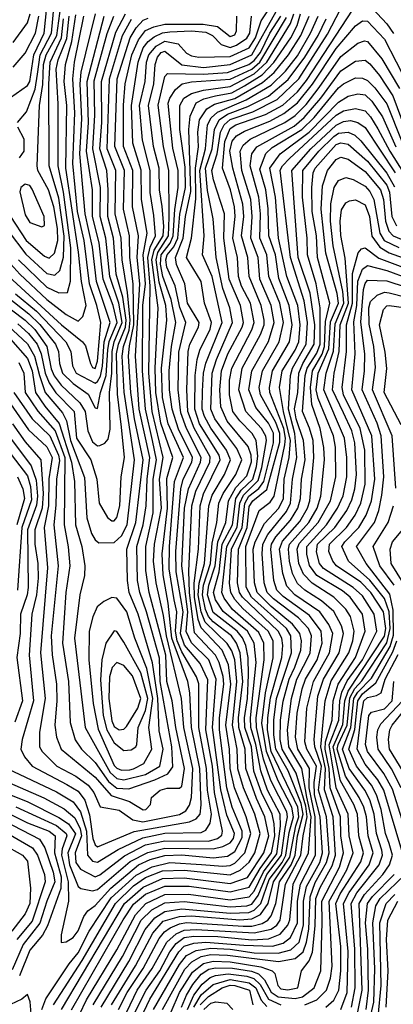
# Model space of a CAD drawing. Extents: x 501367 to 657802, y 482273 to 547541.
# Tile 504 of 656: x 581743 to 583292, y 529357 to 533441. Entities that reach past the tile are written whole.
import ezdxf

# ---------------------------------------------------------------- set-up
doc = ezdxf.new("R2010")
doc.units = 0

msp = doc.modelspace()

# ---------------------------------------------------------------- linework, layer by layer
at = {"layer": '0CON20XD'}
for points in [[(581705, 533117.8), (581775, 533167.4), (581784.1, 533185), (581801.1, 533295), (581844.2, 533385), (581858.9, 533535)], [(581956.9, 529333.1), (582172.4, 529707.6), (582215, 529772), (582265, 529812.9), (582345, 529847.3), (582445, 529846.2), (582615, 529823.2), (582695, 529843.1), (582740, 529920), (582787, 529985), (582801.4, 530055), (582798.1, 530105), (582790.2, 530145), (582745.5, 530235.5), (582714.3, 530324.3), (582704.1, 530425), (582676.9, 530505), (582675.1, 530545), (582687.8, 530625), (582692.1, 530722.1), (582690.3, 530795), (582680.6, 530845), (582666.8, 530876.8), (582644.8, 530904.8), (582545, 530981.9), (582521.4, 531055), (582527, 531095), (582553.8, 531175), (582564.3, 531275), (582597.8, 531355), (582609.2, 531445), (582639.7, 531500.3), (582685, 531548.8), (582703.4, 531606.6), (582703.2, 531635), (582690.3, 531670.3), (582603.3, 531775), (582576.2, 531835), (582572.8, 531905), (582580.1, 531985), (582606.5, 532055), (582665.6, 532165), (582671, 532185), (582657.9, 532255), (582611.3, 532365), (582589.8, 532535), (582592.3, 532635), (582546, 532776), (582539.4, 532815), (582561.1, 532885), (582575.5, 532975), (582590.5, 533005), (582615, 533027.3), (582708.9, 533058.9), (582810.5, 533109.5), (582900.3, 533195), (583019.4, 533380.6), (583109.3, 533555)], [(581704.9, 532625), (581769.3, 532525), (581845, 532460.4), (581865, 532452), (581887.3, 532472.7), (581901, 532525), (581899.3, 532575), (581884.4, 532665), (581861.6, 532735), (581817.4, 532815), (581814.9, 532835), (581824.7, 533085), (581837.9, 533172.1), (581842, 533255), (581852.7, 533295), (581896.3, 533375), (581913.2, 533496.8)], [(581705, 531846.9), (581779.3, 531739.3), (581855, 531669.6), (581876.9, 531625), (581863.9, 531536.1), (581862.6, 531425), (581843.8, 531335), (581857.8, 531167.8), (581829.2, 530815), (581847.7, 530625), (581825.2, 530485), (581825.2, 530425.2), (581836, 530405), (581896.3, 530345), (581975, 530302.4), (582026.6, 530265), (582049.7, 530235), (582076.3, 530176.3), (582155, 530162.3), (582212.1, 530122.1), (582253.9, 530113.9), (582405, 530144.4), (582431.1, 530158.9), (582447.5, 530182.5), (582455.6, 530214.4), (582460.5, 530335), (582424, 530505), (582413.9, 530625), (582351.1, 530885), (582339.5, 530969.5), (582308.4, 531105), (582298.2, 531195), (582301.5, 531265), (582330.1, 531415), (582322.6, 531535), (582337.8, 531625), (582292, 531815), (582278.3, 531975), (582284, 532335), (582273.8, 532455), (582283.3, 532496.7), (582306.4, 532545), (582298.6, 532628.6), (582284, 532724), (582283.9, 532815), (582251.5, 532941.5), (582239.7, 533085), (582263.4, 533185), (582269.2, 533265), (582278.8, 533295), (582308.7, 533331.3), (582345, 533351.2), (582400.4, 533340.4), (582435, 533301.6), (582455, 533291.1), (582485, 533285.9), (582615, 533288.8), (582695, 533324.5), (582720.7, 533365), (582743.9, 533436.1), (582779.7, 533490.3)], [(581732.9, 533015), (581771, 533059), (581806.9, 533153.1), (581816.4, 533215), (581827.6, 533295), (581873.9, 533385), (581885.9, 533504.1)], [(581991.1, 529315), (582019.4, 529375), (582145, 529582.8), (582222.7, 529727.3), (582265.2, 529775), (582345, 529812.6), (582443.3, 529813.3), (582615, 529789.8), (582695, 529803.1), (582715, 529825.3), (582753.9, 529906.1), (582809.2, 529980.8), (582823.8, 530095), (582822.6, 530145), (582771, 530245), (582742.3, 530325), (582722.1, 530435), (582701.9, 530505), (582699.9, 530545), (582722.8, 530775), (582714.5, 530855), (582687, 530905), (582585.9, 530985.9), (582555, 531034.1), (582545.9, 531065), (582569.6, 531150.4), (582582.7, 531265), (582625.4, 531345), (582639.1, 531455), (582661.2, 531488.7), (582710, 531535), (582725, 531587.8), (582730.7, 531630.7), (582723.8, 531695), (582706.2, 531725), (582655, 531776.8), (582627, 531815), (582612.3, 531885), (582613, 531945), (582621.8, 531995), (582705.2, 532154.8), (582714.9, 532185.1), (582700.5, 532265), (582663.1, 532335), (582650.7, 532375), (582646.4, 532455), (582626.9, 532535), (582636.5, 532625), (582633.4, 532665), (582617.1, 532735), (582584, 532825), (582593.4, 532935), (582615, 532988.9), (582639.7, 533005), (582762.3, 533047.7), (582833.3, 533086.7), (582895, 533141.9), (582931.5, 533188.5), (583125, 533484.8)], [(583185, 533509.3), (583265, 533424.1), (583293.3, 533383.3)], [(581541.2, 530291.2), (581776.2, 530196.2), (581905, 530132), (581944.7, 530104.7), (581973.9, 530063.9), (581942.4, 529985), (581948.5, 529935), (581985, 529845.3), (581996.6, 529836.6), (582045, 529827), (582065, 529832.8), (582200.8, 529949.2), (582273.6, 529986.4), (582345, 530004.5), (582545, 530001.2), (582585, 530011.2), (582615, 530027.1), (582629.2, 530045), (582634, 530065), (582601.8, 530141.8), (582576.2, 530246.2), (582542.8, 530505), (582557.2, 530705), (582526.4, 530785), (582455, 530856.6), (582433.5, 530903.5), (582440.6, 530985), (582415.6, 531175.6), (582426.1, 531415), (582442.7, 531495), (582492.5, 531605), (582495.7, 531624.3), (582434.4, 531745), (582410.3, 531810.3), (582400.3, 531905), (582402.3, 532062.3), (582431.4, 532185), (582406.5, 532246.5), (582386.8, 532336.8), (582352.6, 532415), (582348.5, 532445), (582354.6, 532465), (582381.6, 532498.4), (582397.9, 532535), (582406.4, 532633.6), (582430.7, 532745), (582428.9, 532828.9), (582406.4, 532985), (582407.2, 533085), (582422.8, 533115), (582454.7, 533135.3), (582505, 533148.8), (582615, 533164.3), (582715, 533216.5), (582767.5, 533265), (582865.3, 533424.7), (582879.3, 533465)], [(581605.1, 532315.1), (581765.4, 532195), (581805.5, 532155.5), (581855.3, 532085), (581873.2, 531993.2), (581885, 531963.9), (581914.8, 531924.8), (581991.7, 531851.7), (582013.8, 531815), (582024.9, 531734.9), (582045, 531690.4), (582065, 531673.8), (582075, 531674.3), (582095.6, 531684.4), (582109.3, 531700.7), (582117.6, 531742.4), (582114.4, 531895), (582125.1, 531975), (582125.9, 532065), (582134.2, 532105), (582167.3, 532185), (582153.1, 532265), (582115.8, 532375), (582100.1, 532535), (582076, 532625), (582078, 532745), (582046, 532905), (582054.4, 533044.4), (582052.1, 533187.9), (582105.9, 533384.1), (582132.7, 533455)], [(581634.3, 532335), (581780.8, 532220.8), (581826.3, 532176.3), (581891, 532095), (581902.9, 532065), (581907.3, 532015), (581920.8, 531975), (581965, 531931.7), (582027.1, 531887.1), (582055, 531830.5), (582065, 531828.1), (582078.4, 531895), (582101.8, 531965), (582108.3, 532071.7), (582114.1, 532105.9), (582147.1, 532185), (582130.7, 532255), (582088.8, 532365), (582072.3, 532515), (582045.2, 532625), (582045.1, 532735), (582019.6, 532895), (582027.8, 533015), (582022.5, 533185), (582092.9, 533455)], [(581680.4, 532455), (581743, 532385), (581855, 532280.9), (581935, 532218.1), (581985, 532191), (582005, 532210.4), (582018, 532255), (581998.7, 532355), (581986, 532476), (581933.8, 532825), (581937.8, 533085), (581927.6, 533185), (581932.1, 533255), (581959.4, 533350.6), (581975, 533461.5)], [(581690.3, 530335), (581895, 530238.6), (581965, 530196.1), (581995.3, 530155.3), (582019.2, 530075), (582024.2, 529975), (582045, 529951), (582065, 529946.4), (582150.6, 529999.4), (582252.7, 530047.3), (582345, 530066.2), (582495, 530070), (582515, 530079.2), (582532, 530108), (582538.5, 530145), (582521.5, 530245), (582517.8, 530335), (582485.1, 530504.9), (582485.6, 530685.6), (582476.2, 530715), (582415, 530819.2), (582396.1, 530865), (582388.5, 530905), (582393.9, 530985), (582383.9, 531033.9), (582363, 531163), (582363.4, 531255), (582384.6, 531525), (582422.5, 531625), (582358.5, 531765), (582335, 531873.5), (582330.7, 531995), (582352.7, 532195), (582348.8, 532255), (582321.5, 532351.5), (582308.4, 532445), (582315, 532475), (582359.9, 532545), (582362.1, 532622.1), (582360.5, 532815), (582339, 532915), (582316.4, 533086.4), (582345, 533205.7), (582355, 533217.9), (582505, 533214.3), (582605, 533222.3), (582692.7, 533255), (582715, 533271.6), (582740.7, 533305), (582779.9, 533385), (582826.1, 533455)], [(581695, 532564.4), (581768.2, 532468.2), (581855, 532387.6), (581888.5, 532381.5), (581909.2, 532400.8), (581924.5, 532455.5), (581927.5, 532542.5), (581905, 532700.3), (581864.5, 532835), (581863.6, 533173.6), (581868.7, 533265), (581915.7, 533365), (581924.4, 533445)], [(581697.9, 532375), (581915.5, 532175), (582003.1, 532105), (582015, 532088.2), (582035.6, 532015), (582045, 531997.5), (582055, 531994.7), (582065, 532024.4), (582079.8, 532185), (582063.1, 532255), (582032, 532345), (582010, 532525), (581983, 532645), (581963.5, 532845), (581971.4, 533055), (581962.5, 533195), (581970.1, 533265), (582008, 533455)], [(581705, 532116.3), (581775, 532035.8), (581794.3, 531985), (581808.1, 531895), (581847.1, 531837.1), (581906.1, 531766.1), (581957, 531605), (581969.3, 531525), (581973.5, 531345), (582000.5, 531255), (582012.6, 531175), (582011.5, 531135), (581992, 531055), (581970.3, 530875), (582013.5, 530505), (582118.3, 530318.3), (582145, 530292.7), (582175, 530287.1), (582265, 530310.3), (582323.3, 530345), (582337.5, 530415), (582321.4, 530491.4), (582315.3, 530624.7), (582293.3, 530773.3), (582234.3, 530975), (582197.1, 531065), (582189.2, 531115), (582187.6, 531245), (582224.1, 531355), (582254.1, 531615), (582219, 531785), (582203.5, 531895), (582194.2, 532045), (582198.4, 532088.4), (582216.4, 532175), (582213.3, 532345), (582199.1, 532455), (582198.2, 532545), (582173.3, 532655), (582176.9, 532815), (582136.6, 532915), (582146.3, 533195), (582200.6, 533365), (582225, 533407.6), (582255, 533439.5), (582275, 533447.9)], [(581712.4, 531765), (581765, 531690.2), (581830.8, 531615), (581840, 531475), (581835.2, 531415), (581806, 531325), (581805.3, 531265), (581817.5, 531185), (581819.2, 531125), (581811.8, 531055), (581792.3, 530975), (581782.2, 530805), (581799.6, 530615), (581752.8, 530455), (581747.3, 530415), (581763.1, 530383.1), (581794, 530344), (581938.7, 530268.7), (581985, 530240.7), (582013, 530203), (582032, 530142), (582045.5, 530045), (582055, 530018.4), (582065, 530009.8), (582217.2, 530072.8), (582447, 530113), (582474.4, 530125.6), (582491.7, 530145), (582495.9, 530184.1), (582490.4, 530335), (582455.1, 530504.9), (582448.9, 530648.9), (582440.3, 530695), (582373.6, 530875), (582358.9, 531021.1), (582337.8, 531137.8), (582332.9, 531225), (582356, 531415), (582352.2, 531537.8), (582378.4, 531625), (582327.7, 531767.7), (582306.9, 531895), (582304.3, 531995.7), (582317.3, 532245), (582291.2, 532445), (582300.1, 532485), (582337.9, 532545), (582340.6, 532585), (582333.3, 532666.7), (582322.9, 532735), (582321.1, 532825), (582297.8, 532915), (582276.7, 533085), (582298.4, 533175), (582304.2, 533255), (582314.3, 533285), (582329.8, 533305), (582345, 533310.3), (582415, 533253.4), (582505, 533243.2), (582615, 533255.2), (582705, 533294.7), (582805.8, 533474.2)], [(581715, 533346.4), (581775, 533427.9), (581786.3, 533465)], [(581715.4, 533244.6), (581765, 533301.8), (581808.4, 533385), (581821.5, 533455)], [(581718.9, 531895), (581794.8, 531784.8), (581868.1, 531715), (581904, 531635), (581907.1, 531612.9), (581894.6, 531535), (581893, 531427), (581884.3, 531345), (581901.7, 531175), (581873.4, 530885), (581876.7, 530806.7), (581894.9, 530685), (581897.2, 530615), (581888.2, 530515), (581894.8, 530464.8), (581915.2, 530415), (582055, 530299.4), (582122.2, 530222.2), (582197.9, 530197.9), (582255, 530163.7), (582266.4, 530165), (582284.7, 530185.3), (582289.3, 530215), (582325, 530244.8), (582353.7, 530253.7), (582405, 530253.9), (582415, 530260.9), (582426.7, 530335), (582390.8, 530505), (582374.6, 530615.4), (582353.4, 530695), (582349.1, 530805), (582280, 531065), (582265.6, 531155.6), (582265.3, 531255), (582295.5, 531395.5), (582296.7, 531535), (582309.4, 531615), (582293.6, 531695), (582264.6, 531825), (582251.9, 531985), (582253.4, 532255), (582264, 532345), (582254.3, 532465), (582270.8, 532555), (582247.3, 532695), (582246.8, 532816.8), (582211.6, 532928.4), (582205.9, 533085), (582233.7, 533265), (582255, 533323.8), (582275, 533349.9), (582300.6, 533369.4), (582335, 533385.9), (582365, 533390.7), (582455, 533394.7), (582515, 533389.1), (582542.7, 533375), (582578.6, 533338.6), (582615, 533326.1), (582642.2, 533335), (582685, 533364.3), (582697.6, 533385), (582703.9, 533456.1)], [(581725, 532304), (581812.1, 532232.1), (581934.3, 532105), (581954.3, 532065), (581961.4, 532005), (581977, 531975), (582055, 531933.3), (582065, 531939.9), (582077.3, 531962.7), (582086, 532004), (582092.9, 532105), (582117.7, 532185), (582060.9, 532355), (582045, 532497.3), (582013.7, 532635), (581992.5, 532885), (582000.4, 533029.6), (581993.6, 533175), (581997.4, 533222.6), (582056.6, 533465)], [(581726.1, 530176.1), (581895, 530098.2), (581935.7, 530065), (581937.8, 530055), (581918.6, 530001.4), (581915.4, 529975), (581943.3, 529865), (581944.9, 529785.1), (581914.5, 529644.5), (581915, 529612.5), (581935, 529615.7), (581965, 529633.8), (581985, 529661.8), (582008.8, 529721.2), (582024.7, 529745), (582055, 529767), (582121, 529839), (582235.3, 529934.7), (582283.3, 529956.7), (582345, 529973.7), (582415, 529976.3), (582545, 529964.9), (582605, 529971.1), (582635, 529991.2), (582665, 530048.8), (582665.1, 530075.1), (582623.5, 530175), (582601.9, 530255), (582571.4, 530495), (582571.4, 530545), (582589.1, 530685), (582586.8, 530716.8), (582570.3, 530775), (582554.6, 530804.6), (582467.8, 530897.8), (582447.2, 531065), (582444.8, 531155.2), (582457, 531425), (582473.5, 531485), (582530.8, 531605), (582532.5, 531627.5), (582466.3, 531746.4), (582440.5, 531815), (582435.3, 531905.3), (582441.1, 532065), (582447.6, 532095), (582483.7, 532165), (582486.6, 532185), (582438.4, 532265), (582427.1, 532345), (582393.3, 532425), (582388.5, 532455), (582420.7, 532535), (582430.1, 532625), (582452.4, 532727.6), (582444, 532985), (582449.4, 533040.6), (582474.4, 533095.6), (582507, 533113), (582555, 533124.8), (582622.1, 533137.9), (582675, 533166.3), (582748.3, 533211.7), (582796.9, 533263.1), (582866.8, 533365), (582892.9, 533417.1), (582907.8, 533465)], [(581738.2, 532445), (581855, 532331), (581905, 532307.8), (581940.9, 532309.1), (581953.4, 532356.6), (581955.2, 532494.8), (581924.8, 532724.8), (581901.9, 532835), (581901.5, 533091.5), (581894.2, 533235.8), (581901.9, 533275), (581937.5, 533362.5), (581947.8, 533455)], [(581835.1, 529335), (581850.6, 529379.4), (581948, 529525), (581985, 529569.8), (582030.6, 529659.4), (582121.5, 529798.5), (582225, 529892.4), (582292.4, 529927.6), (582365, 529944.2), (582496, 529936), (582585, 529930.1), (582615, 529932.7), (582635, 529942.3), (582676, 529985), (582701.7, 530065), (582682.5, 530135), (582633.3, 530255), (582615.4, 530335), (582612.5, 530415), (582597.9, 530515), (582618.1, 530685), (582608.9, 530765), (582581.8, 530825), (582495, 530917.8), (582483.2, 530953.2), (582467.3, 531045), (582466.2, 531103.8), (582483.8, 531245), (582490.9, 531425), (582505.2, 531474.8), (582574.3, 531615), (582569.5, 531635), (582488.9, 531765), (582469.3, 531825), (582470.9, 531965), (582479.1, 532030.9), (582489.9, 532070.1), (582532.4, 532157.7), (582538.8, 532185), (582508.4, 532265), (582495.2, 532355), (582434.3, 532455), (582455.8, 532535), (582472.5, 532697.5), (582471.5, 532825), (582483.6, 532913.6), (582481.6, 532975), (582488.4, 533025), (582519.1, 533070.9), (582550.1, 533089.9), (582635, 533114.6), (582749.5, 533180.5), (582797.9, 533222.1), (582858.1, 533295), (582908.9, 533375), (582942.8, 533455)], [(581883.4, 529355), (582002.2, 529537.8), (582139.5, 529775), (582215, 529848), (582265, 529882.8), (582335, 529910.2), (582425, 529913.2), (582615, 529894), (582657.3, 529912.7), (582695, 529945.8), (582717.8, 529985), (582739.3, 530065), (582718.4, 530145), (582671.4, 530255), (582647.1, 530332.9), (582644.4, 530415), (582624.8, 530515), (582643.7, 530695), (582634.9, 530784.9), (582622.4, 530822.4), (582603.5, 530853.5), (582512.3, 530942.3), (582495.3, 530985), (582482.9, 531055), (582486.4, 531103.6), (582508.7, 531185), (582527, 531425), (582541.1, 531468.9), (582592.3, 531555), (582616.7, 531615), (582600.3, 531655), (582535, 531746.1), (582508.5, 531795), (582500, 531825), (582500.6, 531899.4), (582505.3, 531975), (582514.2, 532015.8), (582582, 532185), (582540.9, 532375), (582501.2, 532465), (582507.7, 532545), (582490, 532815), (582513.6, 532905), (582521.9, 533005), (582536.4, 533033.6), (582562.9, 533057.1), (582681.8, 533108.2), (582785, 533168.9), (582845, 533228), (582895, 533291.4), (582949.3, 533385), (582980.5, 533455)], [(581915.9, 529335), (582177.6, 529775), (582255, 529842.2), (582335, 529878.3), (582425, 529881.1), (582615, 529857.9), (582687.1, 529882.9), (582754.9, 529985), (582775.9, 530055), (582758.9, 530135), (582725, 530210.5), (582680.3, 530335), (582677.6, 530415), (582651.1, 530505), (582650.3, 530545), (582667.7, 530695), (582656.5, 530815), (582641.8, 530855), (582621.2, 530885), (582545, 530942.6), (582526.2, 530965), (582513.5, 530995), (582500.7, 531055), (582505.1, 531095), (582534.1, 531185), (582541, 531269), (582559.8, 531355), (582568.9, 531435), (582586.5, 531475), (582639.5, 531555), (582663.5, 531615), (582642.8, 531662.8), (582580.5, 531745), (582551.3, 531785), (582535.5, 531825), (582540.5, 531975), (582558.3, 532031.7), (582625.1, 532185), (582614.2, 532245), (582585.8, 532325.8), (582557.3, 532455), (582545.1, 532614.9), (582521.7, 532731.7), (582513, 532825), (582540.6, 532905), (582549.9, 532985), (582569.6, 533025), (582605, 533049.3), (582688.8, 533081.2), (582775, 533124), (582856.7, 533193.2), (582925.6, 533285), (582980, 533375), (583013.1, 533445)], [(581993.8, 530085), (581999.3, 530055), (581972.5, 529985), (581975.2, 529945.3), (581995, 529917.4), (582055, 529884.9), (582075, 529893.5), (582177.3, 529972.7), (582265, 530017.6), (582345, 530035.1), (582525, 530033.9), (582563.4, 530045), (582581.2, 530058.8), (582583.8, 530075), (582551.2, 530235), (582542, 530345), (582515.1, 530495), (582522.5, 530702.5), (582490.5, 530770.5), (582426.6, 530846.6), (582409.4, 530895), (582420.1, 530985), (582390.9, 531150.9), (582390.2, 531235), (582410.4, 531495), (582421, 531535), (582456, 531605), (582459.4, 531625), (582401.9, 531741.9), (582374.4, 531825), (582363.8, 531905), (582363.2, 531985), (582371.6, 532085), (582390.8, 532185), (582370.7, 532280.7), (582335.9, 532375.9), (582326.6, 532426.6), (582329.4, 532465), (582366.1, 532513.9), (582379.7, 532545), (582385.8, 532654.2), (582399.5, 532745), (582399.5, 532815), (582377.4, 532907.4), (582360.6, 533065), (582358.8, 533095), (582364.9, 533115), (582388.9, 533151.1), (582416.6, 533175), (582455, 533182.9), (582615, 533194), (582705, 533236.1), (582738.9, 533265), (582849.5, 533450.5)], [(581973.3, 530453.3), (581998.6, 530415), (582055, 530359.7), (582111.4, 530281.4), (582145, 530252.9), (582195, 530250.8), (582302.9, 530287.1), (582357.1, 530313), (582377.9, 530342.1), (582373.4, 530425), (582324.9, 530695), (582322.1, 530792.1), (582268.7, 530985), (582240.2, 531065), (582231.2, 531115), (582227.9, 531255), (582255.4, 531345), (582266.5, 531425), (582271.1, 531535), (582282.3, 531625), (582238.7, 531825), (582223.3, 532045), (582240.2, 532345), (582229.3, 532455), (582234.7, 532544.7), (582210.5, 532665), (582212, 532815), (582173, 532915), (582173.5, 533086.5), (582180.1, 533175), (582207.7, 533295), (582235, 533357.7), (582265, 533395.4), (582298.9, 533411.1), (582345, 533421.9), (582503, 533423), (582562.5, 533412.5), (582615, 533370.5), (582635, 533378.6), (582641.4, 533395), (582643.3, 533455)], [(582172.5, 532085), (582196.3, 532153.7), (582200.5, 532195), (582189.5, 532309.5), (582167.6, 532445), (582164.1, 532535), (582139.2, 532635), (582140.7, 532815), (582105.7, 532905), (582114.5, 533195), (582169.6, 533375), (582206.9, 533443.1)], [(582140.8, 533389.2), (582182.1, 533465)], [(582047.3, 529355), (582168.4, 529555), (582246.1, 529705), (582291.3, 529748.7), (582345, 529777.7), (582425, 529782.6), (582615, 529760.9), (582685, 529765.5), (582705, 529772.5), (582732.2, 529807.8), (582767.8, 529895), (582827.9, 529975), (582843.8, 530086.2), (582852.7, 530135), (582849.9, 530155), (582784.1, 530285), (582754, 530374), (582725.2, 530505), (582723.5, 530545), (582757.2, 530785), (582754.7, 530855), (582735, 530899.3), (582625, 530993.9), (582591.2, 531041.2), (582581.5, 531065), (582601.2, 531255), (582644.3, 531335.7), (582655.1, 531435.1), (582671.1, 531468.9), (582731.2, 531528.8), (582746.9, 531583.1), (582765.9, 531695), (582763.3, 531713.3), (582744.9, 531745), (582680.3, 531815), (582651.2, 531905), (582665.5, 531995), (582741.6, 532135), (582756.2, 532175), (582756.6, 532195), (582744.8, 532255.2), (582694.9, 532375), (582689.3, 532455), (582662.7, 532545), (582671.6, 532625), (582668, 532675), (582627.1, 532825), (582614.2, 532895), (582623.2, 532936.8), (582641.2, 532958.9), (582675, 532978.9), (582779.6, 533020.4), (582838.6, 533051.4), (582895, 533095.8), (582956.9, 533173.1), (583055, 533321.2), (583135, 533415.7), (583165, 533436.8), (583185, 533435.2), (583255, 533360.5), (583352.4, 533172.4)], [(581735, 532179.8), (581779.4, 532139.4), (581814.7, 532095), (581832.3, 532055), (581848.6, 531975), (581865, 531934.8), (581892.9, 531892.9), (581969.1, 531815), (581978.4, 531705), (582037.2, 531615), (582061.9, 531535), (582072.4, 531435), (582106.5, 531376.5), (582125, 531361.5), (582135, 531361.5), (582145, 531375.6), (582157.7, 531425), (582164.1, 531544.1), (582177.2, 531625), (582165, 531750.6), (582147.9, 531887.9), (582144.7, 532055), (582152.1, 532095), (582182.1, 532165), (582184.5, 532195), (582169.7, 532289.7), (582143.4, 532385), (582131, 532535), (582107.9, 532625), (582110.2, 532735), (582103.6, 532815), (582074.8, 532905), (582083.8, 533015), (582081.7, 533185), (582140.8, 533389.2)], [(582080.4, 529345), (582195.7, 529534.3), (582262.8, 529667.2), (582302.6, 529715), (582345, 529742.1), (582415, 529752.5), (582615, 529734.1), (582692.4, 529737.6), (582715, 529746.8), (582743.1, 529775), (582777.6, 529875), (582831.1, 529945), (582846.4, 529975), (582859.9, 530069.9), (582878.1, 530135), (582871.1, 530175), (582814, 530284), (582765.7, 530405), (582746.8, 530523.2), (582761.7, 530648.4), (582793.5, 530793.5), (582793.3, 530865), (582772.8, 530905), (582667.9, 530997.9), (582635.2, 531035.2), (582617.8, 531065), (582613.1, 531103.1), (582621.7, 531245), (582665.5, 531335), (582676.3, 531433.7), (582693.4, 531465), (582734.1, 531495.9), (582754.5, 531525.5), (582795.8, 531685.8), (582795.6, 531725.6), (582775, 531767.6), (582722.2, 531832.2), (582693.2, 531905), (582705.1, 531985), (582774.4, 532105.6), (582798.3, 532185), (582785.7, 532255.7), (582738.4, 532365), (582731, 532455), (582700.8, 532535), (582706.5, 532625), (582701.5, 532695), (582664.1, 532815), (582656.9, 532895), (582669.5, 532920.5), (582697.8, 532945), (582842.3, 533015), (582885, 533043.6), (582930.7, 533089.3), (582985, 533160.3), (583075, 533288), (583145, 533344.1), (583173.3, 533353.3), (583185, 533350), (583245, 533278), (583317.9, 533155)], [(582123.8, 529355), (582223.6, 529516.4), (582295, 529651.8), (582338.2, 529701.8), (582405, 529721.5), (582455, 529723.4), (582655, 529707.3), (582705, 529710.9), (582741.1, 529728.9), (582773.4, 529775), (582794.8, 529865), (582862.6, 529967.4), (582887.6, 530097.6), (582900.4, 530135), (582895.6, 530175), (582785.6, 530405.6), (582770.9, 530495), (582771.2, 530545), (582782.3, 530627.7), (582829.2, 530795), (582834, 530845), (582830.1, 530875), (582815.3, 530905), (582666.2, 531045), (582654, 531065), (582645.3, 531105), (582649.9, 531245), (582686.7, 531335), (582695, 531421.8), (582710, 531445), (582767.6, 531492.4), (582791.7, 531578.3), (582822, 531688), (582821.7, 531725), (582805, 531770.7), (582740.8, 531885), (582736, 531915), (582749.2, 531985), (582818.8, 532105), (582836.6, 532185), (582820.9, 532265), (582775.9, 532375), (582767.7, 532465), (582739.2, 532535), (582740.8, 532635), (582734.2, 532704.2), (582698.1, 532835), (582705.4, 532885), (582725.8, 532914.1), (582880.6, 532999.4), (582922.5, 533035), (582991.6, 533115), (583075, 533229.3), (583135, 533269.5), (583175, 533273.7), (583195, 533258), (583235, 533208.8), (583290.2, 533125), (583371.4, 532905)], [(582152.5, 529335), (582188.8, 529405), (582254.9, 529505), (582321, 529629), (582343.2, 529656.8), (582366.1, 529673.9), (582405, 529690.7), (582435, 529695.6), (582669.4, 529680.6), (582705, 529681.4), (582748, 529692), (582771.8, 529705), (582786.1, 529723.9), (582804.7, 529775.3), (582819.9, 529865), (582868, 529935), (582885.7, 529975), (582894.9, 530055), (582918.8, 530145), (582909.7, 530189.7), (582856.4, 530325), (582804.8, 530415), (582796.1, 530473.9), (582796.4, 530535), (582808.2, 530625), (582869.3, 530815), (582866.9, 530885), (582848.7, 530915), (582703.8, 531045), (582682.4, 531087.6), (582680.5, 531255), (582735.6, 531404.4), (582781.1, 531438.9), (582798.1, 531465), (582842.4, 531677.6), (582844.6, 531705), (582837.9, 531745), (582779.7, 531895), (582778.1, 531915), (582791, 531985), (582862, 532105), (582872.8, 532175), (582860.5, 532255), (582816.7, 532366.7), (582803, 532465), (582776.3, 532545), (582773.3, 532656.7), (582763.2, 532735), (582738.5, 532821.5), (582763.7, 532886.3), (582789.6, 532910.4), (582912.5, 532985), (582964.1, 533035), (583065, 533158), (583085, 533174.8), (583135, 533199.1), (583165, 533198.7), (583185, 533188.7), (583215, 533158.5), (583265, 533092.2), (583327.1, 532935)], [(582186.3, 529325), (582230.2, 529415), (582292.6, 529505), (582352.9, 529615), (582391, 529649), (582425, 529664.6), (582475, 529667.6), (582715, 529653.5), (582785, 529668.2), (582808.9, 529685), (582823.4, 529705), (582845.7, 529855), (582909.2, 529975), (582917.7, 530055), (582935.3, 530135), (582929.1, 530179.1), (582889.4, 530315), (582831.2, 530415), (582823.2, 530455), (582824.6, 530535), (582835.3, 530614.7), (582860.8, 530705), (582883.3, 530755), (582908.6, 530825), (582911.3, 530865), (582904.9, 530894.9), (582874, 530934), (582785, 531006.3), (582727.7, 531065), (582716.7, 531105), (582711.1, 531245), (582718.7, 531275), (582758.4, 531351.6), (582817.4, 531415), (582836.1, 531455), (582840.1, 531535), (582860.5, 531625), (582866.1, 531695), (582836.9, 531815), (582820.2, 531915), (582831.5, 531985), (582885, 532069.7), (582900.5, 532105), (582906.4, 532175), (582896.2, 532255), (582851.1, 532375), (582816.4, 532535), (582803.4, 532705), (582780.1, 532825), (582823.3, 532885), (582942.6, 532975), (583065, 533098.2), (583105, 533124.2), (583145, 533133), (583175, 533129), (583203.2, 533103.2), (583247.6, 533037.6), (583302.9, 532912.9)], [(582221.4, 529325), (582266.9, 529415), (582323.4, 529495), (582365.8, 529575), (582391.4, 529608.6), (582425, 529633.1), (582465, 529639.9), (582565, 529638), (582705, 529624.7), (582775, 529628.6), (582822.6, 529647.4), (582855.1, 529684.9), (582862.8, 529707.2), (582876.6, 529855), (582941, 529985), (582951.8, 530135), (582934.1, 530215.9), (582912.8, 530335), (582858.8, 530425), (582853.8, 530495), (582869.8, 530625), (582892, 530705), (582947.1, 530812.9), (582953.1, 530885), (582940, 530915), (582899.2, 530959.2), (582795, 531037.9), (582768.9, 531065), (582756.3, 531105), (582747.7, 531225), (582750.6, 531265), (582771.2, 531305), (582849, 531401), (582865.8, 531435), (582874.4, 531535), (582891.5, 531625), (582883.5, 531725), (582857.7, 531825), (582865.5, 531965), (582874.5, 531995.5), (582930.7, 532095), (582936, 532185), (582922.8, 532275), (582866, 532455), (582823.6, 532816.4), (582832.8, 532835), (582862, 532865), (583055, 533045.5), (583085, 533062.6), (583135, 533073.2), (583175, 533063.2), (583197.9, 533037.9), (583227.8, 532987.8), (583277.4, 532895), (583335, 532805.6)], [(581741.7, 532868.3), (581761.1, 532895), (581760.9, 532945), (581734.4, 532995)], [(582257.6, 529325), (582282.4, 529377.6), (582402.5, 529575), (582425, 529597.2), (582465, 529610.3), (582515.3, 529614.7), (582671.6, 529601.6), (582791.8, 529598.2), (582835, 529610.6), (582866.1, 529633.9), (582895.1, 529694.9), (582894.9, 529785), (582906.7, 529855), (582969.2, 529975), (582968.6, 530135), (582943.4, 530255), (582945.2, 530335), (582896.1, 530415), (582887, 530465), (582893.2, 530565), (582914, 530665), (582928.2, 530705), (582977, 530785), (582997.2, 530855), (582993.5, 530905), (582945, 530969), (582835, 531047.7), (582809.5, 531075), (582796.2, 531115), (582784.2, 531245), (582787.3, 531265), (582804.7, 531295.3), (582865.4, 531364.6), (582895.7, 531415), (582906.9, 531455), (582911.8, 531535), (582926, 531615), (582920.1, 531695), (582889.3, 531785), (582882.8, 531827.2), (582895.5, 531895), (582900.7, 531975), (582916.5, 532015), (582963.3, 532095), (582966.3, 532175), (582946.7, 532306.7), (582897.8, 532455), (582871.4, 532815), (582949.7, 532905), (583055, 533003.9), (583085, 533018.7), (583115, 533022.1), (583145, 533014.3), (583175, 532993.8), (583299.9, 532805)], [(582297.3, 529335), (582405, 529521.5), (582435, 529559.8), (582475, 529580.5), (582535, 529589.4), (582615, 529584.9), (582715, 529569.9), (582815, 529568.2), (582867.1, 529582.9), (582901.5, 529615), (582919.8, 529685), (582920, 529785), (582932.8, 529845), (582987, 529945), (582998.8, 529985), (582988.8, 530135), (582965.6, 530225), (582963.7, 530276.3), (582974, 530345), (582933.2, 530415), (582925.7, 530445), (582933.2, 530585), (582961.6, 530695), (583027.6, 530815), (583041, 530895), (583025, 530931.9), (582987.8, 530985), (582883.9, 531055), (582851, 531091), (582833.4, 531143.4), (582820.5, 531245), (582832.2, 531277.8), (582905, 531359), (582936.3, 531415), (582946.1, 531445), (582963.1, 531625), (582959.1, 531695), (582945, 531746.8), (582915.3, 531815.3), (582926.2, 531965), (582934.4, 531995.6), (582975, 532058.1), (582989.3, 532095), (582989.2, 532245), (582971.9, 532345), (582936.1, 532465), (582935.3, 532535), (582915.1, 532704.9), (582917.6, 532815), (582983.1, 532895), (583045, 532956.2), (583065, 532970), (583105, 532974.9), (583132, 532962), (583158, 532938), (583265, 532803.7), (583297.7, 532747.7)], [(582335, 529334.7), (582428, 529502), (582457.1, 529532.9), (582495, 529554.6), (582535, 529562.9), (582605, 529560.1), (582815.8, 529534.2), (582885, 529546.7), (582917.7, 529575), (582932.8, 529615), (582942.1, 529667.8), (582947.9, 529802.1), (582968.1, 529861.9), (583015.5, 529944.5), (583025.5, 529985), (583015.5, 530135), (582982.5, 530245), (582993.7, 530345), (582967, 530425), (582964.5, 530454.5), (582979, 530635), (583002.5, 530705), (583067.3, 530815), (583085.1, 530895), (583076.7, 530926.7), (583045.4, 530985.4), (582995, 531030.3), (582924.8, 531075), (582895, 531101.7), (582873.7, 531143.7), (582861.5, 531195), (582856.9, 531245), (582861.8, 531265), (582941.6, 531355), (582976.5, 531415), (582991.4, 531465), (583006.6, 531615), (583004.3, 531665.7), (582989.5, 531745), (582954.3, 531844.3), (582948.1, 531915), (582956.7, 531985), (582996.8, 532053.2), (583007.4, 532085), (583011.4, 532188.6), (583028.7, 532265), (582977.8, 532455), (582974.1, 532545), (582956, 532645), (582953.7, 532745), (582960.1, 532805), (582967.9, 532825), (583055, 532923.3), (583075, 532930.1), (583105, 532924.3), (583185, 532853.4), (583265.5, 532755), (583277, 532725), (583286.2, 532625), (583305.2, 532585.2)], [(582370.5, 529325), (582405.8, 529405), (582459.4, 529490.6), (582505, 529526.4), (582545, 529536.2), (582615, 529533.5), (582742.2, 529512.2), (582789.6, 529495), (582800.9, 529485), (582813.2, 529435), (582825, 529420.3), (582855, 529416.2), (582895.8, 529425), (582911.1, 529495), (582943.6, 529536.4), (582956.7, 529573.3), (582968.5, 529681.5), (582970.6, 529795), (582989, 529841), (583039.2, 529930.8), (583052, 529975), (583042.9, 530135), (583021.3, 530198.7), (583006.5, 530246.5), (583010.6, 530335), (582991.1, 530425), (583009.4, 530615), (583035, 530698.5), (583107.1, 530815), (583123.8, 530865), (583129.4, 530905), (583114.1, 530965), (583095, 530995.5), (583045.2, 531045), (582955, 531103.9), (582920.3, 531140.3), (582900.2, 531185), (582893.4, 531245), (582901.7, 531268.4), (582980.1, 531355), (583031.6, 531445), (583053.5, 531545), (583052.1, 531667.9), (583044.2, 531715), (582980.1, 531870.1), (582972, 531905), (582981, 531975), (583025.4, 532075), (583032.1, 532187.9), (583065.1, 532265), (583059.8, 532305), (583012.7, 532472.7), (582992.6, 532655), (582997.9, 532752.1), (583018.7, 532815), (583055, 532861.6), (583075, 532870.2), (583105, 532862.1), (583175, 532810.6), (583238.7, 532735), (583251, 532695), (583260.1, 532605), (583274.1, 532564.1), (583291, 532545), (583455, 532476)], [(581835, 532582), (581845, 532587.5), (581844.5, 532625), (581795, 532738.5), (581785, 532753.2), (581765, 532758.5), (581747.8, 532745), (581743.1, 532726.9), (581765, 532630.9), (581785, 532599.7), (581835, 532582)], [(582414.1, 529345), (582433.8, 529395), (582460.6, 529439.4), (582495, 529482.3), (582527.1, 529503), (582555, 529508.2), (582625, 529506.8), (582703.9, 529493.9), (582732.7, 529482.7), (582758, 529458), (582785, 529406.4), (582815, 529387), (582885, 529380.5), (582915, 529387.8), (582964.5, 529425), (582991.1, 529495), (582997.4, 529697.4), (582995.2, 529785), (583068.7, 529925), (583085.5, 529985), (583074.4, 530055), (583072.7, 530135), (583030.1, 530255), (583026.5, 530335), (583009.4, 530415), (583010.5, 530445), (583038.3, 530535), (583043.4, 530615), (583063.8, 530685), (583135.8, 530795), (583176.1, 530905), (583164.1, 530975), (583112.7, 531045), (583081.2, 531071.2), (582975, 531134.7), (582945, 531176.3), (582934, 531224), (582933.9, 531255), (583014.5, 531345), (583061, 531415), (583083.7, 531466.3), (583099.3, 531545), (583099, 531625), (583089.9, 531705), (583003.5, 531905), (583013.3, 531975), (583044.3, 532065.7), (583050.7, 532179.3), (583087.1, 532265), (583082.8, 532312.8), (583042.8, 532502.8), (583031.9, 532605), (583032.9, 532677.1), (583047.4, 532745), (583065, 532774.2), (583095, 532786.1), (583125, 532778.3), (583175, 532749.7), (583195, 532727.8), (583210.8, 532695), (583236.2, 532555), (583254.6, 532524.6), (583315.6, 532495.6)], [(582925.9, 529354.1), (582975, 529375.1), (583015.4, 529415), (583031, 529465), (583038.2, 529515), (583026, 529785), (583099.7, 529915), (583126, 529985), (583109.4, 530055), (583105.3, 530145), (583054.9, 530254.9), (583038.1, 530358.1), (583026.6, 530433.4), (583066.2, 530535), (583070.1, 530615), (583079.2, 530650.8), (583101, 530699), (583163.7, 530785), (583224.2, 530905), (583212.8, 530975), (583165, 531050.8), (583126.2, 531086.2), (583002.3, 531165), (582985.7, 531185.7), (582974, 531234), (582977.8, 531265), (583050.3, 531335), (583099.7, 531405), (583120.8, 531449.2), (583132.9, 531495), (583139.9, 531555), (583132.4, 531685), (583120.1, 531735), (583085, 531810), (583040.6, 531905), (583046.6, 531975), (583068, 532065), (583071.9, 532175), (583106.3, 532265), (583092.3, 532452.3), (583075.1, 532545.1), (583071.2, 532605), (583077.8, 532652.2), (583095, 532681.2), (583109.8, 532690.2), (583135, 532693.9), (583175, 532672.9), (583192.9, 532625), (583202.7, 532542.7), (583236.8, 532496.8), (583274.5, 532474.5), (583425, 532419.5)], [(583012.7, 529345), (583045, 529374.4), (583066.4, 529415), (583075.1, 529494.9), (583074, 529596), (583054.3, 529775), (583072.1, 529815), (583157.2, 529947.2), (583168.6, 529985), (583149.1, 530055), (583143.1, 530145), (583128.4, 530185), (583073.1, 530283.1), (583042.1, 530425), (583082.3, 530517.7), (583090.6, 530615), (583104.3, 530655.7), (583255, 530884.3), (583260.5, 530915), (583251.2, 530985), (583198.4, 531065), (583157.1, 531107.1), (583057.2, 531175), (583041.6, 531195), (583025.4, 531235), (583028, 531265), (583097.6, 531335), (583133.3, 531385), (583157.8, 531435), (583175.9, 531514.1), (583174.5, 531655), (583154.5, 531745), (583085.7, 531885), (583079.5, 531915), (583097.4, 532065), (583097.4, 532175), (583123.3, 532265), (583122.4, 532387.6), (583146.7, 532473.3), (583159.8, 532490.2), (583175, 532494.7), (583232.1, 532452.1), (583405, 532386.2)], [(583073.9, 529335), (583100.3, 529405), (583105.2, 529575.2), (583085.6, 529775), (583109.1, 529820.9), (583191.8, 529935), (583209, 529985), (583187.7, 530055), (583181.1, 530135), (583170.4, 530175), (583151.2, 530215), (583093.5, 530303.5), (583059.3, 530415), (583062.9, 530435), (583100.8, 530515), (583112.3, 530627.7), (583133, 530667), (583162, 530698), (583265, 530856), (583278.8, 530915), (583274.5, 530985), (583255, 531039.9), (583195, 531116), (583106.9, 531195), (583078.6, 531255), (583090.6, 531275), (583148.8, 531335), (583179.8, 531385), (583201.2, 531445), (583215.6, 531535), (583202.7, 531715), (583120.4, 531905), (583133.8, 532055), (583128, 532188), (583140.3, 532255), (583145, 532356.2), (583163.8, 532406.2), (583185, 532421.4), (583265, 532399.9), (583355, 532367.9)], [(583118.3, 529345), (583134.6, 529425), (583132.6, 529585), (583117.3, 529775), (583141.3, 529818.6), (583233, 529935), (583247.8, 529975), (583245, 529996.4), (583223.1, 530065), (583213.3, 530145), (583194.9, 530205), (583174.5, 530245), (583109.2, 530335), (583081.2, 530415), (583116.5, 530505), (583129, 530625), (583145, 530651.1), (583201.1, 530708.9), (583278.6, 530841.4), (583292.8, 530887.2), (583291.4, 530991.4), (583278.3, 531058.3), (583179.9, 531185), (583139.4, 531255), (583213.8, 531355), (583232.5, 531405), (583245, 531468.6), (583252.3, 531545), (583241.4, 531715), (583225, 531767.8), (583162.8, 531905), (583172.8, 531985), (583173.9, 532055), (583156.9, 532186.9), (583168.6, 532321.4), (583175, 532346.6), (583185, 532359.8), (583265, 532357.8), (583345, 532331.5)], [(583302.2, 531497.8), (583287.8, 531715), (583206.2, 531905), (583218.8, 531998.8), (583212, 532085), (583192, 532178), (583191.2, 532245), (583197.5, 532272.5), (583225, 532298.8), (583255, 532310.1), (583275, 532308.5), (583345, 532290.4)], [(583325, 531760.6), (583254.4, 531895), (583265.4, 531994.6), (583258.2, 532061.8), (583234.3, 532175), (583251.1, 532238.9), (583265, 532253.8), (583275, 532254.8), (583345, 532245.1)], [(581695, 532171.1), (581775, 532096.2), (581804.6, 532044.6), (581825.1, 531965.1), (581848, 531895), (581920.3, 531810.3), (581936.8, 531776.8), (581953.6, 531695), (582011.4, 531541.4), (582021.4, 531375), (582040.1, 531310.1), (582055, 531283.5), (582071.4, 531271.4), (582135, 531272.2), (582165, 531300.6), (582188.3, 531345), (582219.4, 531615), (582176.2, 531896.2), (582168, 532045), (582172.5, 532085)], [(581739.5, 532019.5), (581760.4, 531975), (581766, 531895), (581817.4, 531817.4), (581890.2, 531735), (581929.3, 531625), (581927.3, 531345), (581943.7, 531253.7), (581950.3, 531175), (581933.9, 531065), (581920.7, 530855), (581945.1, 530695), (581951.7, 530525), (581973.3, 530453.3)], [(581704.4, 531705), (581790.4, 531590.4), (581811, 531531), (581816.8, 531465), (581812.9, 531427.1), (581774.3, 531325), (581777.9, 531085), (581773.4, 531055), (581745.6, 530975), (581744, 530895), (581730.4, 530795), (581753.8, 530615), (581722.4, 530527.6)], [(581675, 531678.8), (581775, 531548.3), (581787.7, 531505), (581791.2, 531448.8), (581751.6, 531335), (581732.9, 531075)], [(581733.3, 531545), (581755.4, 531495.4), (581762.7, 531455), (581730.5, 531345)], [(583295.6, 531095.6), (583235.6, 531175), (583208.9, 531255), (583270.4, 531355), (583293.4, 531425)], [(583332.9, 531105), (583283.4, 531185), (583279, 531245), (583288.4, 531275), (583338.5, 531335)], [(582165, 530327.8), (582199.8, 530329.8), (582215, 530334), (582257.4, 530355), (582290.2, 530415), (582278.1, 530505), (582294.5, 530625), (582269.9, 530749.9), (582220.8, 530875), (582187.5, 530985), (582145, 531041.1), (582125, 531044.7), (582091.9, 531028.1), (582064.5, 531005.5), (582045.4, 530964.6), (582030.8, 530905), (582030, 530785), (582047.5, 530605), (582067.8, 530497.8), (582135, 530347.3), (582145, 530335.5), (582165, 530327.8)], [(582175, 530409.2), (582205, 530412.1), (582224.6, 530425), (582228.8, 530435), (582234.2, 530505), (582265, 530575.6), (582273.6, 530625), (582245, 530731.7), (582175, 530858.4), (582145, 530902.7), (582135, 530906.5), (582099.2, 530855), (582083.8, 530786.2), (582077.8, 530702.2), (582088.6, 530555), (582104.6, 530495), (582135, 530440.7), (582175, 530409.2)], [(583144.9, 529325.1), (583162.4, 529415), (583149.9, 529775), (583172.8, 529812.8), (583248.5, 529895), (583276.2, 529935), (583289.1, 529975), (583275, 530024.2), (583260, 530065), (583241.6, 530165), (583223.1, 530225), (583201.6, 530265), (583139.9, 530345), (583108, 530415), (583133, 530497), (583145, 530615.9), (583165, 530643.9), (583219.5, 530690.5), (583290.7, 530819.3), (583306.1, 530865)], [(583328, 529995), (583252.2, 530245), (583227.3, 530287.3), (583175, 530352.3), (583142.2, 530415), (583158.7, 530551.3), (583169.5, 530615), (583185, 530630), (583222.9, 530637.1), (583241.6, 530648.4), (583258.1, 530705), (583312.6, 530807.4)], [(582155, 530494.8), (582175, 530498.4), (582185, 530508.4), (582232, 530585), (582245.5, 530625), (582210.8, 530719.2), (582175, 530761.9), (582145, 530773.9), (582126.6, 530753.4), (582114.8, 530715.2), (582112.5, 530625), (582125, 530533.2), (582135, 530509.4), (582155, 530494.8)], [(583369.2, 529995), (583288.8, 530248.8), (583253.5, 530313.5), (583185.8, 530405), (583176.5, 530435), (583190, 530555), (583201.9, 530568.1), (583255, 530582), (583288, 530615), (583294.5, 530695)], [(583332.4, 530322.4), (583276.8, 530415), (583272.7, 530455), (583277.9, 530495), (583287.8, 530515), (583377.6, 530625)], [(583324.3, 530255), (583285, 530333), (583229.9, 530415), (583223.6, 530465), (583227.8, 530495), (583240.3, 530519.7), (583330.4, 530615)], [(581645, 530299.4), (581842.7, 530212.7), (581926.9, 530166.9), (581970.7, 530130.7), (581993.8, 530085)], [(581625, 530184.4), (581775, 530109.3), (581865.2, 530075.2), (581889.3, 530055), (581886.8, 529985), (581914, 529885), (581913.3, 529836.7), (581858.2, 529681.8), (581837.2, 529642.8), (581785, 529580.7), (581742.2, 529475)], [(581605.6, 530155.6), (581825, 530041), (581846.3, 530006.3), (581881.4, 529905), (581887.8, 529865), (581854.9, 529785), (581826.5, 529693.5), (581757.2, 529605), (581710.8, 529499.1)], [(581625, 530103.5), (581795.1, 530005.1), (581816.4, 529975), (581845.6, 529895), (581848.6, 529865), (581795, 529701.2), (581730.3, 529625)], [(581675, 530019.3), (581754.7, 529975), (581775, 529950), (581787.8, 529837.8), (581784.2, 529775), (581765, 529732.2), (581710, 529660)], [(583179.1, 529335), (583189.5, 529415), (583186, 529585), (583177, 529695), (583184.7, 529775), (583205.5, 529804.5), (583295.1, 529895)], [(583189.5, 529270.5), (583211.3, 529365), (583215.6, 529504.4), (583206.7, 529695), (583220, 529765), (583237.8, 529795), (583341.7, 529895)], [(583229.2, 529305), (583242.2, 529435), (583236.5, 529695), (583262.7, 529775), (583297.9, 529812.1)], [(583263.2, 529345), (583271.5, 529495), (583263.6, 529625), (583268.8, 529705), (583311.6, 529785)], [(582438.2, 529335), (582464.3, 529395), (582499.8, 529440.2), (582532.2, 529467.8), (582555, 529476.8), (582606.9, 529483.1), (582685, 529473.5), (582713.3, 529463.3), (582739.3, 529439.3), (582775, 529378.2), (582826, 529354)], [(582464.2, 529345), (582494.7, 529395.3), (582545, 529438.6), (582615, 529459.8), (582695, 529446.4), (582722, 529425), (582744.1, 529374.1), (582767, 529347)], [(582491.4, 529355), (582525, 529388.5), (582581.8, 529425), (582615, 529436.2), (582635, 529435.3), (582695.3, 529415), (582709.5, 529355)], [(581695, 529191.7), (581735, 529193.6), (581775, 529204.6), (581792.3, 529235), (581795, 529267.5), (581786.6, 529366.6), (581775, 529397.5), (581751.8, 529378.2), (581705, 529356.4), (581650.3, 529265), (581639.6, 529235), (581645.8, 529215), (581665, 529202.4), (581695, 529191.7)], [(582506.2, 529335), (582535, 529361.4), (582556.6, 529366.6), (582601.7, 529361.7), (582627.1, 529335)]]:
    msp.add_lwpolyline(points, dxfattribs=at)

doc.saveas('drawing.dxf')
